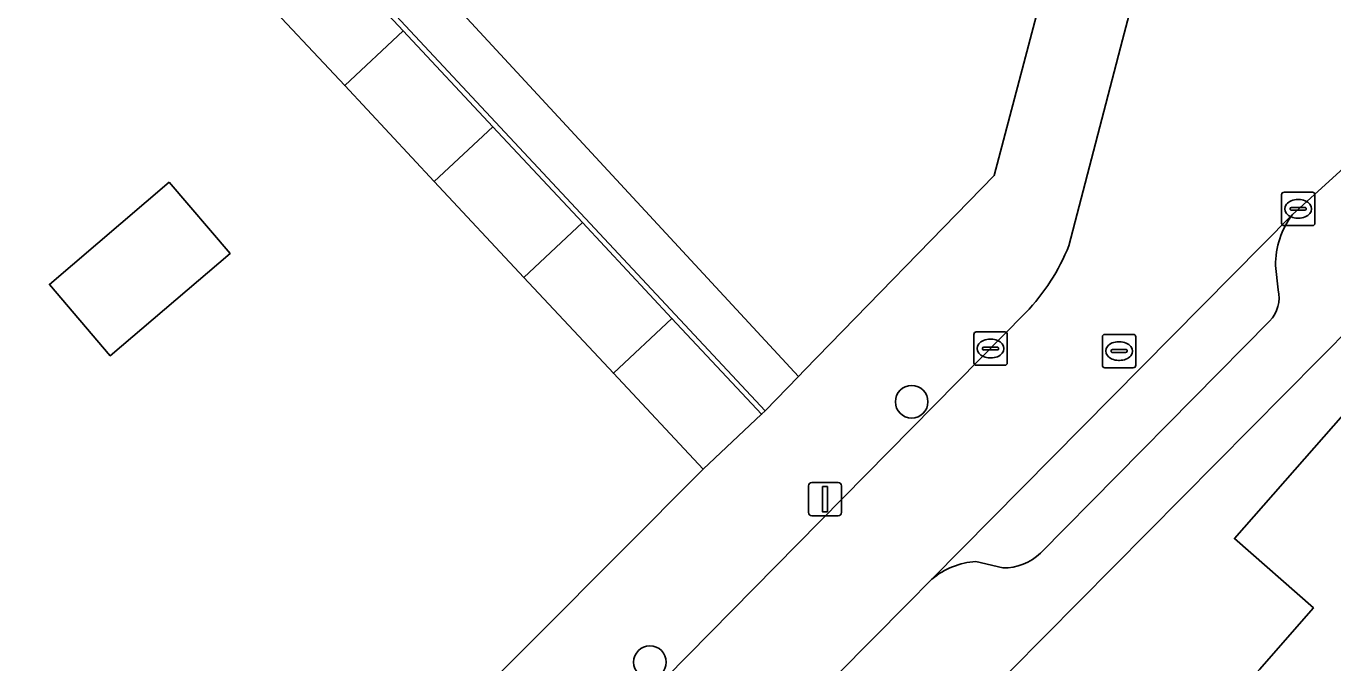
# Model space of a CAD drawing. Extents: x 163147 to 163550, y 380933 to 381639.
# Drawn here: x 163305.41 to 163344.59, y 381091.67 to 381110.75 of the extents above; entities that cross this region are included whole.
import ezdxf

# ---------------------------------------------------------------- set-up
doc = ezdxf.new("R2010")
doc.units = 0
for name, color, linetype in [('IMGEO_Boom', 7, 'Continuous'), ('IMGEO_Erf', 7, 'Continuous'), ('IMGEO_Kolk', 7, 'Continuous'), ('IMGEO_Lichtmast', 7, 'Continuous'), ('IMGEO_Muur', 7, 'Continuous'), ('IMGEO_Pand', 7, 'Continuous'), ('IMGEO_Parkeervlak_open', 7, 'Continuous'), ('IMGEO_Rijbaan_lokaal_open', 7, 'Continuous'), ('IMGEO_Rioolput', 7, 'Continuous'), ('IMGEO_Voetpad_open', 7, 'Continuous')]:
    doc.layers.add(name, color=color, linetype=linetype)

msp = doc.modelspace()

# ---------------------------------------------------------------- linework, layer by layer
at = {"layer": 'IMGEO_Boom'}
for centre in [(163331.961, 381099.492), (163324.112, 381091.687)]:
    msp.add_circle(centre, 0.489, dxfattribs=at)
at = {"layer": 'IMGEO_Erf'}
for points in [[(163312.676, 381117.426), (163328.567, 381100.252), (163328.748, 381100.437), (163334.439, 381106.274), (163349.385, 381162.891)], [(163303.279, 381124.98), (163305.966, 381122.106), (163308.652, 381119.232), (163311.339, 381116.359), (163314.026, 381113.485), (163316.712, 381110.611), (163319.399, 381107.738), (163322.086, 381104.864), (163324.772, 381101.99), (163327.46, 381099.116), (163327.566, 381099.224), (163294.213, 381134.916)], [(163302.803, 381090.943), (163307.632, 381085.78), (163310.741, 381082.456), (163325.705, 381097.476), (163323.02, 381100.348), (163320.333, 381103.221), (163317.646, 381106.095), (163314.96, 381108.969), (163312.273, 381111.842), (163309.586, 381114.716), (163306.9, 381117.59), (163304.213, 381120.464)], [(163430.25, 381032.233), (163348.313, 381104.939), (163331.837, 381088.308)]]:
    msp.add_lwpolyline(points, dxfattribs=at)
for points in [[(163309.696, 381106.079), (163311.525, 381103.938), (163307.932, 381100.869), (163306.103, 381103.01)], [(163358.198, 381080.749), (163356.026, 381082.658), (163354.449, 381080.863), (163353.835, 381080.164), (163351.809, 381081.943), (163349.777, 381083.729), (163350.394, 381084.431), (163351.995, 381086.253), (163349.921, 381088.076), (163347.275, 381090.401), (163345.676, 381088.581), (163345.057, 381087.876), (163343.596, 381089.159), (163341.77, 381090.764), (163342.391, 381091.471), (163344.009, 381093.312), (163341.641, 381095.393), (163347.291, 381101.823), (163351.485, 381098.137), (163355.592, 381094.529), (163359.698, 381090.921), (163363.895, 381087.233), (163360.595, 381083.477)]]:
    msp.add_lwpolyline(points, close=True, dxfattribs=at)
at = {"layer": 'IMGEO_Kolk'}
for p, q in [((163343.051, 381104.848), (163343.051, 381105.7)), ((163343.126, 381105.774), (163343.978, 381105.774)), ((163344.052, 381105.7), (163344.052, 381104.848)), ((163343.353, 381105.317), (163343.751, 381105.317)), ((163343.539, 381105.554), (163343.564, 381105.554)), ((163343.31, 381105.268), (163343.31, 381105.28)), ((163343.748, 381105.231), (163343.35, 381105.231)), ((163343.562, 381104.994), (163343.537, 381104.994)), ((163343.794, 381105.28), (163343.794, 381105.268)), ((163343.978, 381104.774), (163343.126, 381104.774)), ((163333.825, 381100.661), (163333.825, 381101.513)), ((163333.9, 381101.587), (163334.752, 381101.587)), ((163334.826, 381101.513), (163334.826, 381100.661)), ((163334.084, 381101.081), (163334.084, 381101.093)), ((163334.522, 381101.044), (163334.124, 381101.044)), ((163334.127, 381101.13), (163334.525, 381101.13)), ((163334.313, 381101.367), (163334.338, 381101.367)), ((163334.568, 381101.093), (163334.568, 381101.081)), ((163334.336, 381100.807), (163334.311, 381100.807)), ((163334.752, 381100.587), (163333.9, 381100.587))]:
    msp.add_line(p, q, dxfattribs=at)
for points in [[(163343.051, 381104.848), (163343.051, 381105.7)], [(163343.126, 381105.774), (163343.978, 381105.774)], [(163344.052, 381105.7), (163344.052, 381104.848)], [(163343.978, 381104.774), (163343.126, 381104.774)], [(163333.825, 381100.661), (163333.825, 381101.513)], [(163333.9, 381101.587), (163334.752, 381101.587)], [(163334.826, 381101.513), (163334.826, 381100.661)], [(163334.752, 381100.587), (163333.9, 381100.587)]]:
    msp.add_lwpolyline(points, dxfattribs=at)
for centre, radius, start, end in [((163343.128, 381105.698), 0.0765, 91.552, 178.448), ((163343.128, 381105.698), 0.0765, 91.552, 178.448), ((163343.976, 381105.698), 0.0765, 1.552, 88.448), ((163343.976, 381105.698), 0.0765, 1.552, 88.448), ((163343.35, 381105.277), 0.0403, 85.8775, 175.7526), ((163343.755, 381105.279), 0.0386, 1.7309, 96.639), ((163343.347, 381105.267), 0.0366, 178.938, 274.7102), ((163343.751, 381105.274), 0.043, 264.8664, 352.4533), ((163343.128, 381104.85), 0.0765, 181.552, 268.448), ((163343.128, 381104.85), 0.0765, 181.552, 268.448), ((163343.976, 381104.85), 0.0765, 271.552, 358.448), ((163343.976, 381104.85), 0.0765, 271.552, 358.448), ((163333.902, 381101.511), 0.0765, 91.552, 178.448), ((163333.902, 381101.511), 0.0765, 91.552, 178.448), ((163334.75, 381101.511), 0.0765, 1.552, 88.448), ((163334.75, 381101.511), 0.0765, 1.552, 88.448), ((163334.124, 381101.09), 0.0403, 85.8775, 175.7526), ((163334.121, 381101.08), 0.0366, 178.938, 274.7102), ((163334.525, 381101.087), 0.043, 264.8664, 352.4533), ((163334.529, 381101.092), 0.0386, 1.7309, 96.639), ((163333.902, 381100.663), 0.0765, 181.552, 268.448), ((163333.902, 381100.663), 0.0765, 181.552, 268.448), ((163334.75, 381100.663), 0.0765, 271.552, 358.448), ((163334.75, 381100.663), 0.0765, 271.552, 358.448)]:
    msp.add_arc(centre, radius, start, end, dxfattribs=at)
for centre, major_axis, ratio, start_param, end_param in [((163343.538, 381105.274), (-0.387, 0.002), 0.722429, 4.712389, 7.853982), ((163343.563, 381105.274), (-0.39, 0.002), 0.717154, 1.570796, 4.712389), ((163334.312, 381101.087), (-0.387, 0.002), 0.722429, 4.712389, 7.853982), ((163334.337, 381101.087), (-0.39, 0.002), 0.717154, 1.570796, 4.712389)]:
    msp.add_ellipse(centre, major_axis=major_axis, ratio=ratio, start_param=start_param, end_param=end_param, dxfattribs=at)
at = {"layer": 'IMGEO_Lichtmast'}
for p, q in [((163328.867, 381096.172), (163328.867, 381096.972)), ((163328.867, 381096.972), (163328.867, 381096.172)), ((163328.967, 381097.072), (163329.757, 381097.072)), ((163329.757, 381097.072), (163328.967, 381097.072)), ((163329.857, 381096.972), (163329.857, 381096.172)), ((163329.857, 381096.172), (163329.857, 381096.972)), ((163329.757, 381096.072), (163328.967, 381096.072)), ((163328.967, 381096.072), (163329.757, 381096.072))]:
    msp.add_line(p, q, dxfattribs=at)
msp.add_lwpolyline([(163329.287, 381096.947), (163329.437, 381096.947), (163329.437, 381096.197), (163329.287, 381096.197), (163329.287, 381096.947)], dxfattribs=at)
for centre, start, end in [((163328.967, 381096.972), 90, 180), ((163328.967, 381096.972), 90, 180), ((163329.757, 381096.972), 0, 90), ((163329.757, 381096.972), 360, 90), ((163328.967, 381096.172), 180, 270), ((163328.967, 381096.172), 180, 270), ((163329.757, 381096.172), 270, 0), ((163329.757, 381096.172), 270, 0)]:
    msp.add_arc(centre, 0.1, start, end, dxfattribs=at)
at = {"layer": 'IMGEO_Muur'}
msp.add_lwpolyline([(163310.741, 381082.456), (163325.705, 381097.476)], dxfattribs=at)
at = {"layer": 'IMGEO_Pand'}
for points in [[(163314.96, 381108.969), (163316.712, 381110.611), (163314.026, 381113.485), (163312.273, 381111.842)], [(163317.646, 381106.095), (163319.399, 381107.738), (163316.712, 381110.611), (163314.96, 381108.969)], [(163317.646, 381106.095), (163320.333, 381103.221), (163322.086, 381104.864), (163319.399, 381107.738)], [(163309.696, 381106.079), (163306.103, 381103.01), (163307.932, 381100.869), (163311.525, 381103.938)], [(163322.086, 381104.864), (163320.333, 381103.221), (163323.02, 381100.348), (163324.772, 381101.99)], [(163324.772, 381101.99), (163323.02, 381100.348), (163325.705, 381097.476), (163327.46, 381099.116)], [(163351.485, 381098.137), (163347.291, 381101.823), (163341.641, 381095.393), (163344.009, 381093.312), (163342.391, 381091.471), (163341.77, 381090.764), (163343.596, 381089.159), (163344.217, 381089.866)]]:
    msp.add_lwpolyline(points, close=True, dxfattribs=at)
at = {"layer": 'IMGEO_Parkeervlak_open'}
for points in [[(163343.382, 381105.106), (163332.57, 381094.178)], [(163342.95, 381102.847), (163342.872, 381103.572)], [(163335.823, 381094.954), (163342.695, 381101.911)], [(163333.889, 381094.704), (163334.699, 381094.514)]]:
    msp.add_lwpolyline(points, dxfattribs=at)
for centre, radius, start, end in [((163345.398, 381103.584), 2.526, 142.9471, 180.2727), ((163341.967, 381102.612), 1.011, 316.0866, 13.4342), ((163334.736, 381096.076), 1.562, 268.6565, 314.1002), ((163334.026, 381092.444), 2.264, 93.4663, 130.0167)]:
    msp.add_arc(centre, radius, start, end, dxfattribs=at)
at = {"layer": 'IMGEO_Rijbaan_lokaal_open'}
for points in [[(163345.643, 381118.859), (163346.138, 381120.581), (163341.295, 381121.826), (163340.318, 381118.106), (163338.283, 381110.344), (163337.355, 381106.775), (163336.678, 381104.171)], [(163331.838, 381093.438), (163332.57, 381094.178), (163343.382, 381105.106), (163345.13, 381106.696), (163346.989, 381114.749), (163346.788, 381114.928)], [(163335.379, 381102.16), (163328.54, 381095.222), (163325.917, 381092.562), (163307.948, 381074.335), (163309.144, 381073.023), (163310.339, 381071.71), (163314.628, 381076.045), (163325.383, 381086.915), (163325.522, 381087.056), (163331.838, 381093.438)]]:
    msp.add_lwpolyline(points, dxfattribs=at)
msp.add_arc((163330.778, 381106.557), 6.364, 316.2983, 337.9811, dxfattribs=at)
at = {"layer": 'IMGEO_Rioolput'}
for p, q in [((163337.681, 381100.586), (163337.681, 381101.438)), ((163337.756, 381101.512), (163338.608, 381101.512)), ((163338.682, 381101.438), (163338.682, 381100.586)), ((163337.94, 381101.006), (163337.94, 381101.018)), ((163337.983, 381101.055), (163338.381, 381101.055)), ((163338.169, 381101.292), (163338.194, 381101.292)), ((163338.424, 381101.018), (163338.424, 381101.006)), ((163338.378, 381100.969), (163337.98, 381100.969)), ((163338.192, 381100.732), (163338.167, 381100.732)), ((163338.608, 381100.512), (163337.756, 381100.512))]:
    msp.add_line(p, q, dxfattribs=at)
for points in [[(163337.681, 381100.586), (163337.681, 381101.438)], [(163337.756, 381101.512), (163338.608, 381101.512)], [(163338.682, 381101.438), (163338.682, 381100.586)], [(163338.608, 381100.512), (163337.756, 381100.512)]]:
    msp.add_lwpolyline(points, dxfattribs=at)
for centre, radius, start, end in [((163337.758, 381101.436), 0.0765, 91.552, 178.448), ((163337.758, 381101.436), 0.0765, 91.552, 178.448), ((163338.606, 381101.436), 0.0765, 1.552, 88.448), ((163338.606, 381101.436), 0.0765, 1.552, 88.448), ((163337.98, 381101.015), 0.0403, 85.8775, 175.7526), ((163337.977, 381101.005), 0.0366, 178.938, 274.7102), ((163338.381, 381101.012), 0.043, 264.8664, 352.4533), ((163338.385, 381101.017), 0.0386, 1.7309, 96.639), ((163337.758, 381100.588), 0.0765, 181.552, 268.448), ((163337.758, 381100.588), 0.0765, 181.552, 268.448), ((163338.606, 381100.588), 0.0765, 271.552, 358.448), ((163338.606, 381100.588), 0.0765, 271.552, 358.448)]:
    msp.add_arc(centre, radius, start, end, dxfattribs=at)
for centre, major_axis, ratio, start_param, end_param in [((163338.168, 381101.012), (-0.387, 0.002), 0.722429, 4.712389, 7.853982), ((163338.193, 381101.012), (-0.39, 0.002), 0.717154, 1.570796, 4.712389)]:
    msp.add_ellipse(centre, major_axis=major_axis, ratio=ratio, start_param=start_param, end_param=end_param, dxfattribs=at)
at = {"layer": 'IMGEO_Voetpad_open'}
for points in [[(163349.385, 381162.891), (163334.439, 381106.274), (163328.748, 381100.437), (163328.567, 381100.252), (163327.566, 381099.224), (163327.46, 381099.116), (163325.705, 381097.476), (163310.741, 381082.456), (163311.048, 381082.128), (163310.809, 381081.904), (163310.55, 381082.181), (163308.363, 381080.136), (163308.588, 381079.896), (163307.821, 381079.179), (163307.591, 381079.425), (163305.465, 381077.436), (163305.767, 381077.113), (163305.592, 381076.949), (163307.948, 381074.335), (163325.917, 381092.562), (163328.54, 381095.222), (163335.379, 381102.16)], [(163336.678, 381104.171), (163337.355, 381106.775), (163338.283, 381110.344), (163340.318, 381118.106), (163341.295, 381121.826), (163342.145, 381125.04), (163343.238, 381129.253), (163348.698, 381150.118), (163349.764, 381153.947), (163350.589, 381157.148), (163351.104, 381159.046), (163351.813, 381161.75)], [(163294.213, 381134.916), (163327.566, 381099.224), (163328.567, 381100.252), (163312.676, 381117.426), (163312.711, 381117.594), (163312.983, 381118.631), (163313.717, 381121.422), (163313.761, 381121.59), (163315.018, 381126.375), (163315.101, 381126.69), (163315.42, 381127.905), (163315.54, 381128.362), (163316.431, 381131.755), (163316.468, 381131.895), (163316.602, 381132.407), (163317.656, 381136.42), (163317.978, 381137.645), (163319.295, 381142.658), (163319.36, 381142.906), (163319.422, 381143.142), (163320.294, 381146.461), (163320.612, 381147.671)], [(163349.156, 381107.343), (163349.151, 381106.844), (163347.192, 381106.874), (163346.895, 381106.878), (163346.9, 381107.377), (163345.13, 381106.696), (163343.382, 381105.106)], [(163314.628, 381076.045), (163310.339, 381071.71), (163312.93, 381069.222), (163330.63, 381087.089), (163331.837, 381088.308), (163348.313, 381104.939)], [(163342.872, 381103.572), (163342.95, 381102.847)], [(163342.695, 381101.911), (163335.823, 381094.954)], [(163334.699, 381094.514), (163333.889, 381094.704)], [(163332.57, 381094.178), (163331.838, 381093.438), (163325.522, 381087.056), (163325.383, 381086.915)]]:
    msp.add_lwpolyline(points, dxfattribs=at)
for centre, radius, start, end in [((163345.398, 381103.584), 2.526, 142.9471, 180.2727), ((163330.778, 381106.557), 6.364, 316.2983, 337.9811), ((163341.967, 381102.612), 1.011, 316.0866, 13.4342), ((163334.736, 381096.076), 1.562, 268.6565, 314.1002), ((163334.026, 381092.444), 2.264, 93.4663, 130.0167)]:
    msp.add_arc(centre, radius, start, end, dxfattribs=at)

doc.saveas('drawing.dxf')
